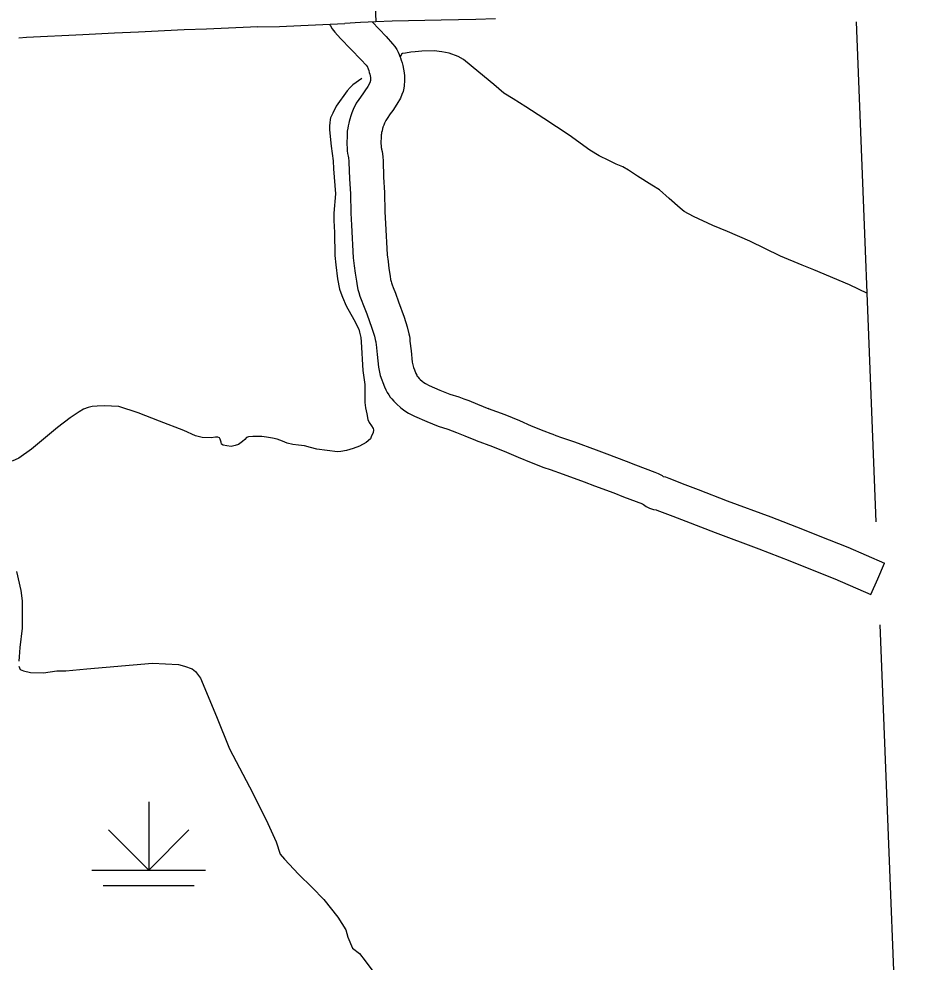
# Model space of a CAD drawing. Extents: x 1720274 to 1751788, y 372074 to 391887.
# Drawn here: x 1740505 to 1741129, y 374922 to 375578 of the extents above; entities that cross this region are included whole.
import ezdxf

# ---------------------------------------------------------------- set-up
doc = ezdxf.new("R2010")
doc.units = 0
for name, color, linetype in [('Level 2', 7, 'Continuous'), ('Level 35', 7, 'Continuous'), ('Level 44', 7, 'Continuous'), ('Level 45', 7, 'Continuous'), ('Level 46', 7, 'Continuous'), ('Level 47', 7, 'Continuous')]:
    doc.layers.add(name, color=color, linetype=linetype)

msp = doc.modelspace()

# ---------------------------------------------------------------- linework, layer by layer
at = {"layer": 'Level 2'}
for points in [[(1741086.98, 375575.87), (1741100.72, 375228.36)], [(1741103.54, 375156.91), (1741120, 374740.73), (1741120.2, 374727.02), (1741128.79, 374371.32)]]:
    msp.add_lwpolyline(points, dxfattribs=at)
at = {"layer": 'Level 35'}
for points in [[(1741094.89, 375387.21), (1741082.41, 375393.11), (1741057.57, 375403.51), (1741049.57, 375406.88), (1741034.55, 375413.2), (1741013.22, 375423.59), (1740997.51, 375430.19), (1740987.4, 375434.41), (1740973.93, 375440.59), (1740967.48, 375444.24), (1740964.67, 375446.35), (1740956.95, 375453.23), (1740950.22, 375459.13), (1740945.03, 375462.36), (1740935.06, 375468.68), (1740928.89, 375472.75), (1740924.82, 375475.14), (1740920.19, 375476.97), (1740915, 375479.63), (1740908.4, 375482.86), (1740901.81, 375486.8), (1740887.63, 375497.19), (1740869.95, 375508.71), (1740857.46, 375516.86), (1740848.62, 375522.47), (1740842.03, 375526.41), (1740835.15, 375532.45), (1740824.63, 375541.01), (1740813.96, 375549.72), (1740810.45, 375551.83), (1740804, 375554.08), (1740799.09, 375555.2), (1740793.75, 375555.76), (1740785.05, 375555.48), (1740780.42, 375555.06), (1740777.34, 375554.78), (1740773.83, 375554.08), (1740771.58, 375553.94), (1740770.88, 375553.51), (1740769.98, 375551.48)], [(1740743.32, 375536.54), (1740737.19, 375532.1), (1740735.14, 375530.4), (1740733.26, 375527.9), (1740725.58, 375517.26), (1740723.26, 375512.52), (1740721.65, 375509.21), (1740721.38, 375508.04), (1740721.02, 375505.81), (1740720.93, 375503.66), (1740720.93, 375500.98), (1740722.06, 375489.61), (1740723.37, 375479.25), (1740723.55, 375473.8), (1740724.95, 375456.41), (1740723.9, 375443.06), (1740723.9, 375437.79), (1740724.43, 375429.53), (1740724.6, 375413.54), (1740725.38, 375406.99), (1740726.45, 375397.27), (1740727.83, 375390.12), (1740728.69, 375387.56), (1740729.97, 375384.57), (1740732.42, 375378.59), (1740737.76, 375369.09), (1740741.17, 375362.25), (1740741.81, 375360.22), (1740742.24, 375358.41), (1740742.56, 375356.59), (1740742.98, 375353.6), (1740744.16, 375333.64), (1740745.33, 375323.92), (1740745.33, 375318.9), (1740745.44, 375311.43), (1740745.97, 375307.69), (1740746.72, 375303.42), (1740747.46, 375299.47), (1740748.42, 375297.44), (1740750.13, 375295.2), (1740751.2, 375293.38), (1740751.41, 375292.31), (1740751.3, 375290.39), (1740750.13, 375288.26), (1740749.28, 375286.12), (1740746.4, 375283.56), (1740741.81, 375281.1), (1740737.44, 375279.39), (1740732.74, 375278.01), (1740728.69, 375277.36), (1740726.38, 375277.14)], [(1740695.28, 375282.26), (1740691.44, 375283.22), (1740688.24, 375284.5), (1740684.5, 375286), (1740681.3, 375286.64), (1740677.04, 375287.38), (1740673.73, 375287.7), (1740671.06, 375287.7), (1740667.54, 375287.7), (1740664.66, 375287.6), (1740663.27, 375286.96), (1740662.1, 375285.78), (1740660.29, 375284.18), (1740658.58, 375282.9), (1740657.51, 375282.15), (1740655.27, 375281.4), (1740652.39, 375280.87), (1740649.41, 375281.19), (1740646.95, 375281.62), (1740645.89, 375282.37), (1740645.46, 375283.86), (1740644.93, 375285.89), (1740644.39, 375286.85), (1740643.33, 375287.38), (1740641.62, 375287.38), (1740638.63, 375286.74), (1740632.34, 375287.06), (1740627.64, 375288.13), (1740619.54, 375291.97), (1740602.58, 375298.49), (1740587.85, 375304.15), (1740574.31, 375308.53), (1740564.17, 375309.17), (1740559.26, 375308.95), (1740555.96, 375308.53), (1740552.97, 375307.88), (1740549.88, 375306.71), (1740546.89, 375305), (1740540.49, 375300.62), (1740531.85, 375294), (1740513.61, 375279.05), (1740504.97, 375272.75), (1740500.27, 375270.51)], [(1740726.38, 375277.14), (1740712.03, 375278.84), (1740707.65, 375280.02), (1740703.49, 375281.19), (1740699.33, 375281.83), (1740695.28, 375282.26)]]:
    msp.add_lwpolyline(points, dxfattribs=at)
at = {"layer": 'Level 44'}
for p, q in [((1740595.16, 375033.81), (1740595.16, 374986.41)), ((1740595.16, 374986.41), (1740567.23, 375014.34)), ((1740595.16, 374986.41), (1740623.09, 375014.34)), ((1740555.66, 374986.41), (1740634.66, 374986.41)), ((1740563.56, 374975.64), (1740626.76, 374975.64))]:
    msp.add_line(p, q, dxfattribs=at)
at = {"layer": 'Level 45'}
msp.add_line((1740752.17, 375599.62), (1740753.03, 375575.93), dxfattribs=at)
for points in [[(1740836.4, 375578.11), (1740822.65, 375577.64), (1740798.56, 375577.23), (1740764.35, 375576.34), (1740753.03, 375575.93)], [(1740671.07, 375572.45), (1740635.43, 375570.97), (1740619.9, 375570.41), (1740588, 375568.89)], [(1740671.07, 375572.45), (1740686.13, 375572.81), (1740700.84, 375573.3), (1740731.63, 375574.77)], [(1740753.03, 375575.93), (1740742.36, 375575.54), (1740731.63, 375574.77)], [(1740588, 375568.89), (1740571.31, 375568.09), (1740549.33, 375566.88), (1740510.23, 375564.96), (1740504.87, 375564.62)]]:
    msp.add_lwpolyline(points, dxfattribs=at)
at = {"layer": 'Level 46'}
for p, q in [((1740831.59, 375307.08), (1740831.14, 375307.26)), ((1740822.5, 375285.2), (1740822.94, 375285.02))]:
    msp.add_line(p, q, dxfattribs=at)
for points in [[(1740720.97, 375574.21), (1740721.46, 375573.16), (1740722.81, 375571.02), (1740724.53, 375568.76), (1740728.5, 375564.47), (1740742.95, 375549.66), (1740746.44, 375545.74), (1740747.12, 375544.83), (1740747.23, 375544.68), (1740747.28, 375544.55), (1740747.53, 375543.92), (1740747.74, 375543.29), (1740748.17, 375542.03), (1740748.53, 375540.83), (1740748.87, 375539.63), (1740749.13, 375538.5), (1740749.33, 375537.36), (1740749.37, 375536.85), (1740749.4, 375536.32), (1740749.4, 375536.16), (1740749.39, 375536), (1740749.3, 375535.2), (1740749.22, 375534.47), (1740749.18, 375534.17), (1740748.9, 375533.54), (1740747.45, 375530.98), (1740745.55, 375527.98), (1740744.01, 375525.98), (1740741.27, 375522.02), (1740739.48, 375519.34), (1740737.27, 375514.99), (1740736.44, 375512.71), (1740735.62, 375510.73), (1740734.95, 375508.42), (1740734.56, 375506.69), (1740734.31, 375505.47), (1740733.84, 375503.64), (1740733.62, 375502.09), (1740733.21, 375499.96), (1740733.13, 375496.91), (1740732.88, 375491.31), (1740733.21, 375487.61), (1740733.27, 375486.36), (1740733.47, 375484.54), (1740733.82, 375482.69), (1740734.09, 375481.54), (1740734.19, 375480.77), (1740734.35, 375479.74), (1740734.42, 375478.36), (1740734.76, 375466.92), (1740735.48, 375456.33), (1740735.76, 375443.08), (1740736.16, 375434.53), (1740737.42, 375411.86), (1740738.13, 375406.44), (1740738.71, 375401.32), (1740739.59, 375395.62), (1740740.1, 375392.44), (1740740.68, 375389.82), (1740741.24, 375387.73), (1740742.08, 375385.26), (1740742.95, 375382.91), (1740744.54, 375378.82), (1740746.74, 375373.03), (1740750.41, 375363.09), (1740752.11, 375357.59), (1740752.96, 375354.1), (1740753.02, 375353.81), (1740753.12, 375353.06), (1740753.27, 375351.61), (1740754, 375344.72), (1740755.01, 375335.83), (1740756.09, 375330.18), (1740757.17, 375327.25), (1740757.94, 375325.27), (1740759.19, 375322.17), (1740760.1, 375320.21), (1740760.99, 375318.36), (1740762.05, 375316.74), (1740763.16, 375315.16), (1740764.3, 375313.82), (1740765.63, 375312.24), (1740767.38, 375310.38), (1740770.44, 375307.67), (1740773.21, 375305.69), (1740775.78, 375304.07), (1740779.89, 375301.88), (1740788.46, 375298.14), (1740796.53, 375294.84), (1740803.26, 375292.76), (1740806.16, 375291.71), (1740809.24, 375290.55), (1740814.95, 375288.33), (1740822.5, 375285.2)], [(1740750.45, 375575.91), (1740760.31, 375565.81), (1740764.77, 375560.78), (1740766.21, 375558.89), (1740767.69, 375556.81), (1740768.69, 375554.81), (1740769.29, 375553.35), (1740769.83, 375551.96), (1740770.18, 375550.91), (1740770.75, 375549.27), (1740771.29, 375547.44), (1740771.84, 375545.5), (1740772.37, 375543.17), (1740772.84, 375540.5), (1740773.02, 375538.54), (1740773.1, 375536.94), (1740773.1, 375535.32), (1740773, 375533.91), (1740772.86, 375532.58), (1740772.72, 375531.41), (1740772.5, 375529.83), (1740772.07, 375527.55), (1740771.23, 375525.45), (1740770.13, 375522.93), (1740767.78, 375518.77), (1740764.98, 375514.38), (1740763.16, 375512.01), (1740760.88, 375508.7), (1740759.98, 375507.35), (1740759.05, 375505.54), (1740758.54, 375504.13), (1740758.02, 375502.86), (1740757.9, 375502.48), (1740757.74, 375501.75), (1740757.42, 375500.17), (1740757.11, 375498.98), (1740757, 375498.18), (1740756.85, 375497.4), (1740756.82, 375496.07), (1740756.62, 375491.83), (1740756.85, 375489.25), (1740756.9, 375488.26), (1740756.92, 375488.07), (1740757.02, 375487.57), (1740757.43, 375485.81), (1740757.66, 375484.11), (1740757.95, 375482.12), (1740758.1, 375479.35), (1740758.43, 375468.07), (1740759.16, 375457.39), (1740759.45, 375443.88), (1740759.83, 375435.74), (1740761.03, 375414.07), (1740761.66, 375409.31), (1740762.2, 375404.46), (1740763, 375399.3), (1740763.39, 375396.88), (1740763.7, 375395.47), (1740763.92, 375394.65), (1740764.42, 375393.2), (1740765.12, 375391.3), (1740766.66, 375387.33), (1740768.93, 375381.35), (1740772.87, 375370.7), (1740774.97, 375363.89), (1740776.14, 375359.09), (1740776.42, 375357.59), (1740776.65, 375355.88), (1740776.84, 375354.08), (1740777.56, 375347.31), (1740778.45, 375339.4), (1740779, 375336.55), (1740779.34, 375335.64), (1740779.98, 375333.98), (1740780.94, 375331.6), (1740781.51, 375330.37), (1740781.68, 375330.03), (1740781.68, 375330.03), (1740781.92, 375329.69), (1740782.4, 375329.13), (1740783.33, 375328.01), (1740783.91, 375327.4), (1740785.24, 375326.22), (1740786.43, 375325.37), (1740787.68, 375324.58), (1740790.21, 375323.23), (1740797.68, 375319.97), (1740804.53, 375317.18), (1740810.81, 375315.23), (1740814.35, 375313.95), (1740817.7, 375312.69), (1740823.79, 375310.32), (1740831.59, 375307.08)], [(1740831.14, 375307.26), (1740842.74, 375302.98), (1740853.05, 375298.79), (1740861.21, 375295.25), (1740869.88, 375291.75), (1740874.66, 375289.84), (1740876.14, 375289.32), (1740878.3, 375288.53), (1740882.17, 375287.07), (1740891.29, 375284), (1740906.23, 375278.47), (1740913.62, 375275.63), (1740927.14, 375270.61), (1740933.76, 375267.95), (1740947.19, 375262.94), (1740949.4, 375262.02), (1740952.08, 375260.72), (1740952.95, 375260), (1740954.43, 375259.71), (1740956.91, 375258.78), (1740968.03, 375254.48), (1740977.23, 375250.94), (1740997.45, 375243.1), (1741027.84, 375231.95), (1741049.71, 375223.33), (1741061.73, 375218.49), (1741081.34, 375210.78), (1741106.84, 375199.66)], [(1740822.94, 375285.02), (1740834.18, 375280.88), (1740843.87, 375276.93), (1740852.05, 375273.39), (1740861.05, 375269.75), (1740866.37, 375267.63), (1740868.15, 375267.01), (1740870.02, 375266.32), (1740874.21, 375264.74), (1740883.4, 375261.65), (1740897.87, 375256.29), (1740905.25, 375253.46), (1740918.6, 375248.5), (1740925.2, 375245.85), (1740938.48, 375240.89), (1740939.29, 375240.55), (1740941.06, 375239.19), (1740943.28, 375237.99), (1740946.23, 375237.01), (1740947.95, 375236.83), (1740948.49, 375236.63), (1740959.5, 375232.37), (1740968.68, 375228.83), (1740989.08, 375220.92), (1741019.41, 375209.79), (1741040.94, 375201.31), (1741052.97, 375196.47), (1741072.27, 375188.88), (1741097.37, 375177.94), (1741102.1, 375188.8), (1741106.84, 375199.66)]]:
    msp.add_lwpolyline(points, dxfattribs=at)
at = {"layer": 'Level 47'}
for points in [[(1740503.13, 375193.82), (1740506.17, 375180.64), (1740507.18, 375173.53), (1740507.18, 375164.4), (1740507.18, 375154.6), (1740505.49, 375141.07), (1740505.15, 375134.65), (1740504.82, 375131.6)], [(1740504.82, 375128.22), (1740505.83, 375125.85), (1740508.19, 375124.84), (1740512.92, 375123.82), (1740522.04, 375123.49), (1740531.17, 375124.84), (1740537.58, 375124.84), (1740552.11, 375126.19), (1740597.72, 375130.25), (1740615.96, 375129.23), (1740620.01, 375128.22), (1740625.42, 375126.19), (1740627.78, 375124.5), (1740631.16, 375119.77), (1740642.31, 375093.05), (1740651.43, 375070.73), (1740665.28, 375044.36), (1740676.77, 375021.36), (1740683.86, 375006.15), (1740686.57, 374997.35), (1740689.61, 374993.97), (1740699.4, 374983.49), (1740708.86, 374974.36), (1740716.97, 374965.9), (1740726.77, 374953.73), (1740732.17, 374944.94), (1740733.52, 374939.87), (1740736.9, 374932.09), (1740741.63, 374928.37), (1740745.69, 374923.3), (1740751.09, 374916.2)]]:
    msp.add_lwpolyline(points, dxfattribs=at)

doc.saveas('drawing.dxf')
